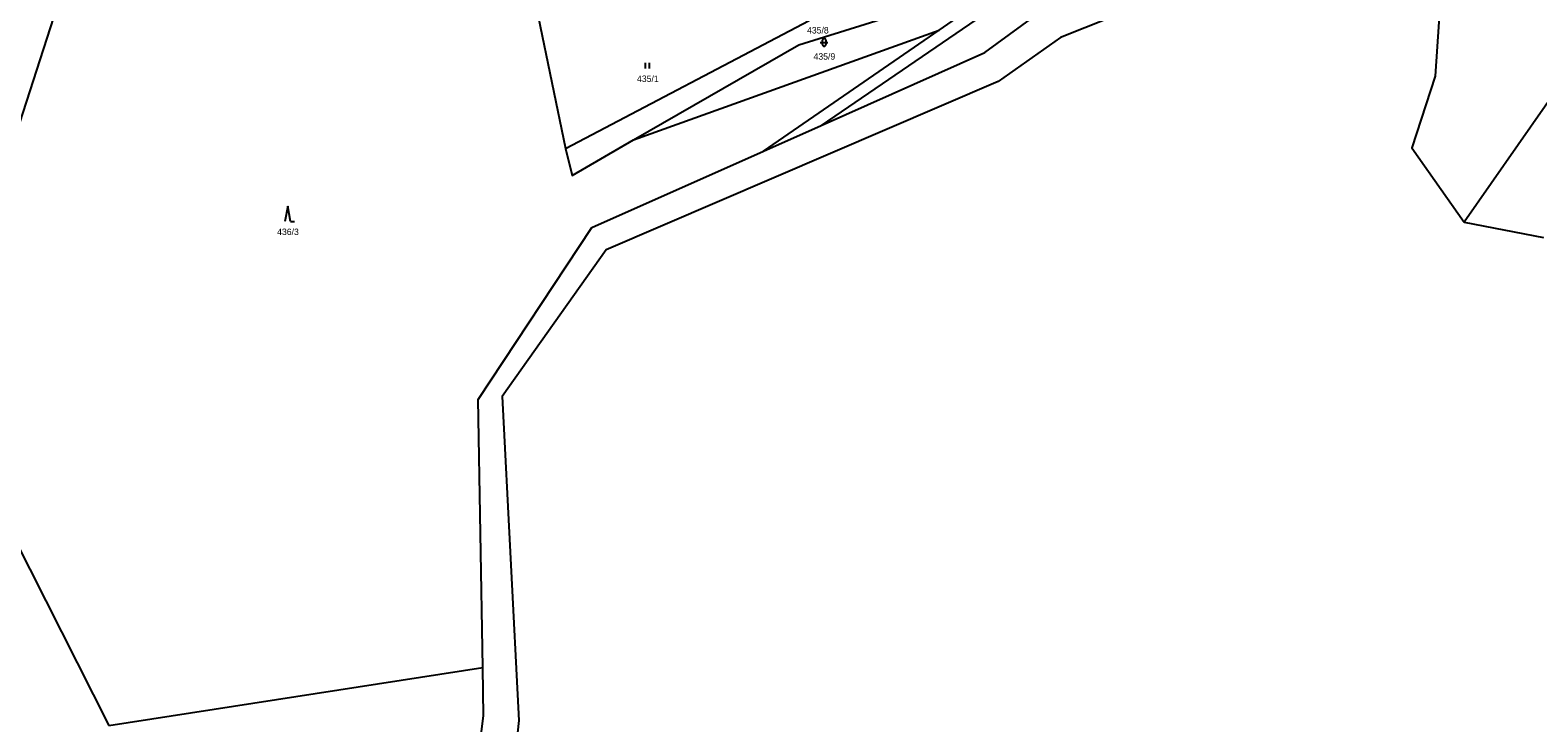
# Model space of a CAD drawing. Extents: x -725728 to -720881, y -1068679 to -1063504.
# Drawn here: x -723846.7 to -723450.7, y -1067751.9 to -1067570.1 of the extents above; entities that cross this region are included whole.
import ezdxf

# ---------------------------------------------------------------- set-up
doc = ezdxf.new("R2010")
doc.units = 0
for name, color, linetype in [('Hranice parcel', 7, 'Continuous'), ('Parcelní čísla', 7, 'Continuous'), ('Značky kultur', 7, 'Continuous')]:
    doc.layers.add(name, color=color, linetype=linetype)

# ---------------------------------------------------------------- blocks, each defined once
blk = doc.blocks.new('3.06_2')
at = {"layer": 'Značky kultur'}
for p, q in [((-0.051, 0), (-0.051, 0.15)), ((0.049, 0), (0.049, 0.15))]:
    blk.add_line(p, q, dxfattribs=at)
blk = doc.blocks.new('3.16_2')
at = {"layer": 'Značky kultur'}
for p, q in [((-0.1, 0.1), (0.1, 0.1)), ((-0.05, 0.15), (-0.05, 0.05)), ((0.05, 0.05), (0.05, 0.15))]:
    blk.add_line(p, q, dxfattribs=at)
for centre, start, end in [((0, 0.15), 0, 180), ((0, 0.05), 180, 359.9879)]:
    blk.add_arc(centre, 0.05, start, end, dxfattribs=at)
blk = doc.blocks.new('3.08_1')
at = {"layer": 'Značky kultur'}
for p, q in [((0, 0.4), (-0.075, 0)), ((0.075, 0), (0, 0.4)), ((0.075, 0), (0.175, 0))]:
    blk.add_line(p, q, dxfattribs=at)

msp = doc.modelspace()

# ---------------------------------------------------------------- linework, layer by layer
at = {"layer": 'Hranice parcel'}
for p, q in [((-723423.31, -1067553.51), (-723470.12, -1067620.43)), ((-723713.28, -1067566.47), (-723706.11, -1067601.17)), ((-723706.11, -1067601.17), (-723642.12, -1067567.58)), ((-723688.21, -1067598.9), (-723607.93, -1067570.08)), ((-723654.07, -1067601.82), (-723607.93, -1067570.08)), ((-723654.07, -1067601.82), (-723638.98, -1067595.11)), ((-723470.12, -1067620.43), (-723449.27, -1067624.52)), ((-723850.83, -1067703.44), (-723825.99, -1067752.54)), ((-723825.99, -1067752.54), (-723727.79, -1067737.33))]:
    msp.add_line(p, q, dxfattribs=at)
for points in [[(-723710.7, -1067544.59), (-723764.88, -1067481.35), (-723780.39, -1067477.03), (-723778.8, -1067481.03), (-723824.42, -1067516.82), (-723858.51, -1067622.05), (-723857.15, -1067636.38), (-723865.68, -1067649.5)], [(-723638.98, -1067595.11), (-723595.93, -1067575.97), (-723579.74, -1067564.1), (-723478.95, -1067525.01), (-723461.26, -1067509.68), (-723442.69, -1067483.45)], [(-723524.74, -1067522.61), (-723574.99, -1067553.08), (-723598.3, -1067567.33), (-723638.98, -1067595.11)], [(-723474.3, -1067531.49), (-723576.09, -1067571.99), (-723592.43, -1067583.53), (-723695.4, -1067627.77), (-723722.74, -1067666.24), (-723718.37, -1067751.3), (-723724.35, -1067806.88), (-723729.9, -1067818.42), (-723815.89, -1067865.01), (-723826.25, -1067877.62), (-723826.57, -1067891.72), (-723821.01, -1067929.87), (-723789.61, -1068000.61), (-723783.85, -1068093.26), (-723804.67, -1068180.68), (-723837.88, -1068266.39), (-723844.4, -1068304.32), (-723859.46, -1068338.84), (-723890.54, -1068389.7), (-723903.9, -1068406.37), (-723947.1, -1068428.88)], [(-723474.3, -1067531.49), (-723477.66, -1067582.18), (-723483.8, -1067600.99), (-723470.12, -1067620.43)], [(-723688.21, -1067598.9), (-723644.81, -1067573.9), (-723584.38, -1067554.99)], [(-723607.93, -1067570.08), (-723601.11, -1067565.39), (-723584.38, -1067554.99)], [(-723727.79, -1067737.33), (-723728.99, -1067667.01), (-723699.18, -1067621.87), (-723654.07, -1067601.82)], [(-723706.11, -1067601.17), (-723704.35, -1067608.25), (-723688.21, -1067598.9)], [(-723825.91, -1067861.98), (-723735.41, -1067811.37), (-723727.57, -1067750.06), (-723727.79, -1067737.33)]]:
    msp.add_lwpolyline(points, dxfattribs=at)

# ---------------------------------------------------------------- block references
at = {"layer": 'Značky kultur', "xscale": 10, "yscale": 10}
for name, p in [('3.16_2', (-723638.17, -1067574.27)), ('3.06_2', (-723684.53, -1067580.13)), ('3.08_1', (-723779.03, -1067620.3))]:
    msp.add_blockref(name, p, dxfattribs=at)

# ---------------------------------------------------------------- texts
at = {"layer": 'Parcelní čísla'}
for s, p in [('435/8', (-723642.65, -1067570.95)), ('435/9', (-723640.94, -1067577.82)), ('435/1', (-723687.3, -1067583.68)), ('436/3', (-723781.8, -1067623.85))]:
    msp.add_text(s, height=1.7, dxfattribs=at).set_placement(p)

doc.saveas('drawing.dxf')
